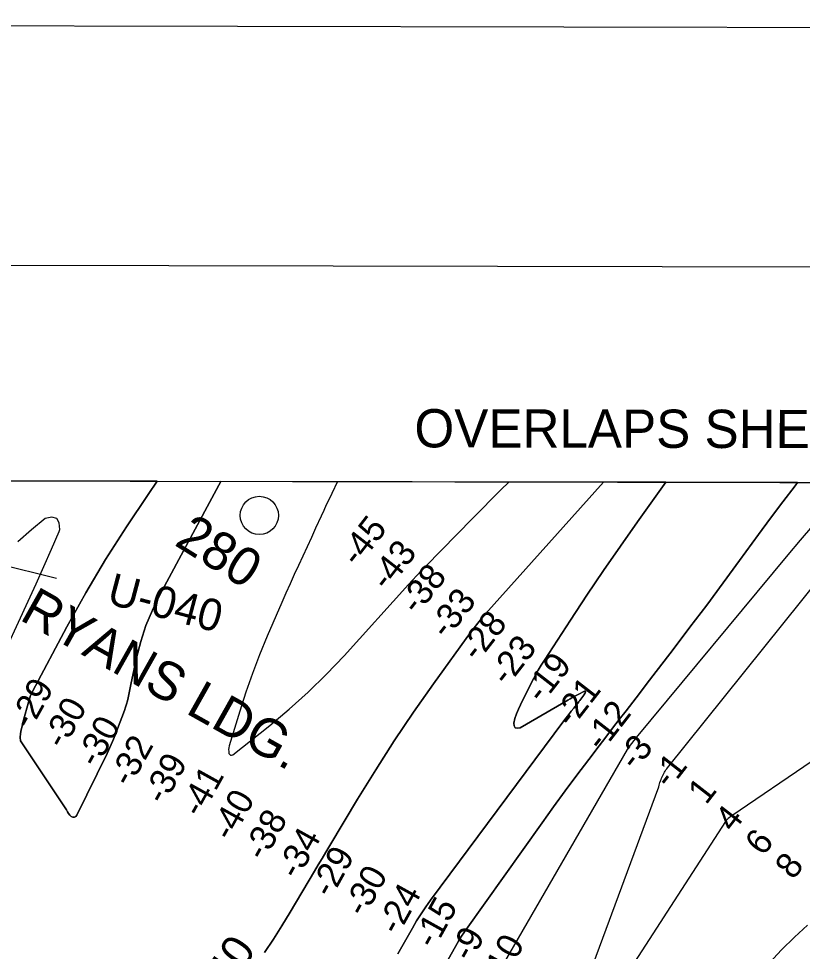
# Model space of a CAD drawing. Extents: x 3187622 to 3225504, y 800805 to 826213.
# Drawn here: x 3197916 to 3199963, y 823193 to 825630 of the extents above; entities that cross this region are included whole.
import ezdxf

# ---------------------------------------------------------------- set-up
doc = ezdxf.new("R2010")
doc.units = 0
for name, color, linetype in [('G-ANNO-NPLT', 7, 'Continuous'), ('V-ANNO-SYMB', 7, 'Continuous'), ('V-ANNO-TEXT', 7, 'Continuous'), ('V-GRID-FRAM', 7, 'Continuous'), ('V-RIVR-IDEN', 7, 'Continuous'), ('V-RIVR-MILE', 7, 'Continuous'), ('V-RIVR-RANG', 7, 'Continuous'), ('V-RIVR-RANG-IDEN', 7, 'Continuous'), ('V-TOPO-DPTH', 7, 'Continuous'), ('V-TOPO-GNAM-IDEN', 7, 'Continuous'), ('V-TOPO-MAJR', 7, 'Continuous'), ('V-TOPO-MINR', 7, 'Continuous'), ('V-TOPO-MINR-IDEN', 7, 'Continuous'), ('V-TOPO-WATR', 7, 'Continuous')]:
    doc.layers.add(name, color=color, linetype=linetype)

msp = doc.modelspace()

# ---------------------------------------------------------------- linework, layer by layer
at = {"layer": 'G-ANNO-NPLT'}
msp.add_lwpolyline([(3188205.3, 801463.1), (3224871.9, 801388.4), (3224921.1, 825555), (3188254.5, 825629.7)], close=True, dxfattribs=at)
at = {"layer": 'V-ANNO-SYMB'}
msp.add_lwpolyline([(3190956.7, 802082.5), (3224039.9, 802015.1), (3224086.5, 824931.7), (3191003.4, 824999), (3190956.7, 802082.5)], dxfattribs=at)
at = {"layer": 'V-GRID-FRAM'}
msp.add_lwpolyline([(3191838.8, 824434.1), (3223248.6, 824370.1), (3223219.5, 806183.5), (3191793.9, 806247.5), (3191838.8, 824434.1)], dxfattribs=at)
at = {"layer": 'V-RIVR-MILE'}
msp.add_circle((3198544.4, 824331.7), 50, dxfattribs=at)
at = {"layer": 'V-RIVR-RANG'}
msp.add_line((3197152.9, 824380.6), (3198014.9, 824167.5), dxfattribs=at)
at = {"layer": 'V-TOPO-DPTH'}
for points in [[(3198142.8, 824216.4), (3198197.3, 824302), (3198253.7, 824386.3), (3198277.8, 824421), (3197892.9, 824421.7)], [(3198443.9, 824420.6), (3198438.3, 824410.4), (3198284.2, 824124.2), (3198265, 824084.5), (3198248.1, 824043.9), (3198234.7, 824002.1), (3198223.8, 823959.4), (3198209, 823889.7), (3198207.2, 823881.2), (3198205.4, 823872.6), (3198203.6, 823864.1), (3198201.8, 823855.6), (3198199.8, 823847.2), (3198197.5, 823838.8), (3198194.9, 823830.5), (3198192.1, 823822.3), (3198174.1, 823774), (3198167.8, 823757.7), (3198161.1, 823741.5), (3198154, 823725.5), (3198146.5, 823709.6), (3198067.9, 823548.8), (3198064.8, 823545.5), (3198061.4, 823543.6), (3198057.5, 823543.6), (3198053.2, 823545), (3198049, 823548.7), (3198045.4, 823552.8), (3198042.8, 823557.6), (3198040.8, 823562.9), (3197920.6, 823743.1), (3197919.6, 823751.9), (3197920.8, 823761.8), (3197922.3, 823771.6), (3197924.4, 823781.4), (3197926.7, 823791.1), (3197942.8, 823849.8), (3197944.6, 823855.5), (3197946.6, 823861.2), (3197949, 823866.7), (3197951.7, 823872.1), (3198041.9, 824040.5), (3198091.4, 824129.1), (3198142.8, 824216.4)], [(3199444.2, 824418.6), (3198443.9, 824420.6), (3198438.3, 824410.4), (3198284.2, 824124.2), (3198265, 824084.5), (3198248.1, 824043.9), (3198234.7, 824002.1), (3198223.8, 823959.4), (3198209, 823889.7), (3198207.2, 823881.2), (3198205.4, 823872.6), (3198203.6, 823864.1), (3198201.8, 823855.6), (3198199.8, 823847.2), (3198197.5, 823838.8), (3198194.9, 823830.5), (3198192.1, 823822.3), (3198174.1, 823774), (3198167.8, 823757.7), (3198161.1, 823741.5), (3198154, 823725.5), (3198146.5, 823709.6), (3198067.9, 823548.8), (3198064.8, 823545.5), (3198061.4, 823543.6), (3198057.5, 823543.6), (3198053.2, 823545), (3198049, 823548.7), (3198045.4, 823552.8), (3198042.8, 823557.6), (3198040.8, 823562.9), (3197920.6, 823743.1), (3197919.6, 823751.9), (3197920.8, 823761.8), (3197922.3, 823771.6), (3197924.4, 823781.4), (3197926.7, 823791.1), (3197942.8, 823849.8), (3197944.6, 823855.5), (3197946.6, 823861.2), (3197949, 823866.7), (3197951.7, 823872.1), (3198041.9, 824040.5), (3198091.4, 824129.1), (3198142.8, 824216.4)], [(3198142.8, 824216.4), (3198197.3, 824302), (3198253.7, 824386.3), (3198277.8, 824421), (3198443.9, 824420.6)], [(3199606.9, 824418.3), (3199444.2, 824418.6), (3199135.5, 824074.5), (3199125.2, 824062.7), (3199115.2, 824050.7), (3199105.6, 824038.4), (3199096.2, 824025.8), (3198999.5, 823891.6), (3198947.7, 823817.8), (3198897.2, 823743.1), (3198848.6, 823667.2), (3198801.2, 823590.4), (3198728.4, 823469), (3198718.4, 823452.4), (3198708.5, 823435.7), (3198698.5, 823419), (3198688.6, 823402.3), (3198624.9, 823295.4), (3198603.2, 823259.8), (3198581.1, 823224.5), (3198558.1, 823189.7)], [(3198558.1, 823189.7), (3198581.1, 823224.5), (3198603.2, 823259.8), (3198624.9, 823295.4), (3198688.6, 823402.3), (3198698.5, 823419), (3198708.5, 823435.7), (3198718.4, 823452.4), (3198728.4, 823469), (3198801.2, 823590.4), (3198848.6, 823667.2), (3198897.2, 823743.1), (3198947.7, 823817.8), (3198999.5, 823891.6), (3199096.2, 824025.8), (3199105.6, 824038.4), (3199115.2, 824050.7), (3199125.2, 824062.7), (3199135.5, 824074.5), (3199444.2, 824418.6)], [(3199951, 824417.6), (3199606.9, 824418.3), (3199532.8, 824315.2), (3199487.9, 824251.7), (3199443.5, 824187.8), (3199400.1, 824123.3), (3199357.3, 824058.4), (3199289.3, 823953.8), (3199281.1, 823940.7), (3199273.2, 823927.5), (3199265.7, 823914), (3199258.6, 823900.3), (3199226.7, 823837.3), (3199221.3, 823825.5), (3199216.4, 823813.6), (3199212.5, 823801.3), (3199209.1, 823788.8), (3199210.4, 823781.9), (3199213.3, 823777.2), (3199218.7, 823775.8), (3199225.6, 823776.5), (3199350.4, 823849.1), (3199357, 823852.9), (3199363.7, 823856.6), (3199370.4, 823860.3), (3199377.2, 823863.8), (3199394.5, 823872.9), (3199395.7, 823873), (3199396.6, 823872.7), (3199396.9, 823871.8), (3199397, 823870.7), (3199395.9, 823868.4), (3199393.4, 823864.2), (3199392, 823862.1), (3199381.6, 823848.1), (3199380.3, 823846.4), (3199379, 823844.8), (3199376.4, 823841.4), (3199365.9, 823828.3), (3199359.4, 823820), (3199352.9, 823811.7), (3199346.6, 823803.3), (3199340.2, 823794.9), (3198992.1, 823327), (3198979.4, 823309.2), (3198967.1, 823291.1), (3198955.5, 823272.5), (3198944.3, 823253.6), (3198906.5, 823186.7)], [(3198906.5, 823186.7), (3198944.3, 823253.6), (3198955.5, 823272.5), (3198967.1, 823291.1), (3198979.4, 823309.2), (3198992.1, 823327), (3199340.2, 823794.9), (3199346.6, 823803.3), (3199352.9, 823811.7), (3199359.4, 823820), (3199365.9, 823828.3), (3199376.4, 823841.4), (3199379, 823844.8), (3199380.3, 823846.4), (3199381.6, 823848.1), (3199392, 823862.1), (3199393.4, 823864.2), (3199395.9, 823868.4), (3199397, 823870.7), (3199396.9, 823871.8), (3199396.6, 823872.7), (3199395.7, 823873), (3199394.5, 823872.9), (3199377.2, 823863.8), (3199370.4, 823860.3), (3199363.7, 823856.6), (3199357, 823852.9), (3199350.4, 823849.1), (3199225.6, 823776.5), (3199218.7, 823775.8), (3199213.3, 823777.2), (3199210.4, 823781.9), (3199209.1, 823788.8), (3199212.5, 823801.3), (3199216.4, 823813.6), (3199221.3, 823825.5), (3199226.7, 823837.3), (3199258.6, 823900.3), (3199265.7, 823914), (3199273.2, 823927.5), (3199281.1, 823940.7), (3199289.3, 823953.8), (3199357.3, 824058.4), (3199400.1, 824123.3), (3199443.5, 824187.8), (3199487.9, 824251.7), (3199532.8, 824315.2), (3199606.9, 824418.3)], [(3199951, 824417.6), (3199944.2, 824408.9), (3199912, 824366.9), (3199880.2, 824324.6), (3199848.8, 824282), (3199799.3, 824214.1), (3199756.5, 824155.6), (3199713.4, 824097.4), (3199669.8, 824039.6), (3199626, 823981.9), (3199573, 823912.5), (3199555.5, 823889.7), (3199537.9, 823866.8), (3199520.4, 823844), (3199502.8, 823821.2), (3199485.1, 823798.4), (3199467.6, 823775.6), (3199450.1, 823752.7), (3199432.6, 823729.9), (3199405.2, 823694.1), (3199374.3, 823653.1), (3199343.7, 823612), (3199313.4, 823570.5), (3199283.4, 823528.9), (3199085.1, 823250.3), (3199078.8, 823241.2), (3199072.8, 823232.1), (3199067, 823222.7), (3199061.5, 823213.2), (3198985.2, 823078)], [(3198985.2, 823078), (3199061.5, 823213.2), (3199067, 823222.7), (3199072.8, 823232.1), (3199078.8, 823241.2), (3199085.1, 823250.3), (3199283.4, 823528.9), (3199313.4, 823570.5), (3199343.7, 823612), (3199374.3, 823653.1), (3199405.2, 823694.1), (3199432.6, 823729.9), (3199450.1, 823752.7), (3199467.6, 823775.6), (3199485.1, 823798.4), (3199502.8, 823821.2), (3199520.4, 823844), (3199537.9, 823866.8), (3199555.5, 823889.7), (3199573, 823912.5), (3199626, 823981.9), (3199669.8, 824039.6), (3199713.4, 824097.4), (3199756.5, 824155.6), (3199799.3, 824214.1), (3199848.8, 824282), (3199880.2, 824324.6), (3199912, 824366.9), (3199944.2, 824408.9), (3199951, 824417.6)], [(3200243.4, 824417), (3199951, 824417.6)], [(3199368.5, 823029.8), (3199588.2, 823622.9), (3199589.2, 823626.7), (3199590.3, 823630.6), (3199591.4, 823634.4), (3199592.7, 823638.1), (3199594.1, 823641.8), (3199595.7, 823645.5), (3199597.4, 823649.1), (3199603.3, 823660.8), (3199605, 823663.9), (3199606.9, 823666.9), (3199608.9, 823669.8), (3199611, 823672.7), (3200011.8, 824171.2)], [(3199368.5, 823029.8), (3199588.2, 823622.9), (3199589.2, 823626.7), (3199590.3, 823630.6), (3199591.4, 823634.4), (3199592.7, 823638.1), (3199594.1, 823641.8), (3199595.7, 823645.5), (3199597.4, 823649.1), (3199603.3, 823660.8), (3199605, 823663.9), (3199606.9, 823666.9), (3199608.9, 823669.8), (3199611, 823672.7), (3200011.8, 824171.2)], [(3199977.2, 823261.1), (3199942.7, 823229.6), (3199909.3, 823197.1), (3199877.3, 823163.1)], [(3199977.2, 823261.1), (3199942.7, 823229.6), (3199909.3, 823197.1), (3199877.3, 823163.1)]]:
    msp.add_lwpolyline(points, dxfattribs=at)
at = {"layer": 'V-TOPO-MAJR'}
for points in [[(3198749.1, 824420), (3198733.8, 824389.3), (3198726.6, 824374.5), (3198719.5, 824359.7), (3198712.6, 824344.8), (3198705.8, 824329.9), (3198691.6, 824298.1), (3198680.6, 824273.8), (3198669.5, 824249.6), (3198658.3, 824225.4), (3198647.1, 824201.2), (3198635.8, 824177.1), (3198624.7, 824152.8), (3198613.9, 824128.5), (3198603.2, 824104.1), (3198565.1, 824016.1), (3198545.2, 823967.8), (3198526.4, 823919.1), (3198509.2, 823869.7), (3198493.2, 823820), (3198465.9, 823729.6), (3198464.8, 823724.7), (3198464.3, 823719.8), (3198464.4, 823714.8), (3198465.1, 823709.8), (3198467, 823707), (3198469.2, 823705.2), (3198472, 823705.1), (3198475.3, 823706.2), (3198571.7, 823782.9), (3198622.8, 823825.7), (3198672.5, 823870), (3198719.9, 823916.7), (3198765.8, 823964.9), (3198934.1, 824151), (3198945.1, 824162.9), (3198956.2, 824174.8), (3198967.4, 824186.6), (3198978.7, 824198.3), (3199102.3, 824324.6), (3199175.9, 824399), (3199196.1, 824419.1)], [(3197981.7, 824198.3), (3198001.6, 824244), (3198021.3, 824289.8), (3198023.3, 824294.7), (3198021.7, 824312.3), (3198015.6, 824324), (3198002.7, 824326.9), (3197985.2, 824324), (3197948.8, 824294.1), (3197913.5, 824263)], [(3197858.9, 823932.2), (3197940.5, 824107.5), (3197961.2, 824152.8), (3197981.7, 824198.3)]]:
    msp.add_lwpolyline(points, dxfattribs=at)
at = {"layer": 'V-TOPO-MINR'}
for points in [[(3198142.8, 824216.4), (3198091.4, 824129.1), (3198041.9, 824040.5), (3197951.7, 823872.1), (3197949, 823866.7), (3197946.6, 823861.2), (3197944.6, 823855.5), (3197942.8, 823849.8), (3197926.7, 823791.1), (3197924.4, 823781.4), (3197922.3, 823771.6), (3197920.8, 823761.8), (3197919.6, 823751.9), (3197920.6, 823743.1), (3198040.8, 823562.9), (3198042.8, 823557.6), (3198045.4, 823552.8), (3198049, 823548.7), (3198053.2, 823545), (3198057.5, 823543.6), (3198061.4, 823543.6), (3198064.8, 823545.5), (3198067.9, 823548.8), (3198146.5, 823709.6), (3198154, 823725.5), (3198161.1, 823741.5), (3198167.8, 823757.7), (3198174.1, 823774), (3198192.1, 823822.3), (3198194.9, 823830.5), (3198197.5, 823838.8), (3198199.8, 823847.2), (3198201.8, 823855.6), (3198203.6, 823864.1), (3198205.4, 823872.6), (3198207.2, 823881.2), (3198209, 823889.7), (3198223.8, 823959.4), (3198234.7, 824002.1), (3198248.1, 824043.9), (3198265, 824084.5), (3198284.2, 824124.2), (3198438.3, 824410.4), (3198443.9, 824420.6)], [(3198277.8, 824421), (3198253.7, 824386.3), (3198197.3, 824302), (3198142.8, 824216.4)], [(3198558.1, 823189.7), (3198581.1, 823224.5), (3198603.2, 823259.8), (3198624.9, 823295.4), (3198688.6, 823402.3), (3198698.5, 823419), (3198708.5, 823435.7), (3198718.4, 823452.4), (3198728.4, 823469), (3198801.2, 823590.4), (3198848.6, 823667.2), (3198897.2, 823743.1), (3198947.7, 823817.8), (3198999.5, 823891.6), (3199096.2, 824025.8), (3199105.6, 824038.4), (3199115.2, 824050.7), (3199125.2, 824062.7), (3199135.5, 824074.5), (3199444.2, 824418.6)], [(3198906.5, 823186.7), (3198944.3, 823253.6), (3198955.5, 823272.5), (3198967.1, 823291.1), (3198979.4, 823309.2), (3198992.1, 823327), (3199340.2, 823794.9), (3199346.6, 823803.3), (3199352.9, 823811.7), (3199359.4, 823820), (3199365.9, 823828.3), (3199376.4, 823841.4), (3199379, 823844.8), (3199380.3, 823846.4), (3199381.6, 823848.1), (3199392, 823862.1), (3199393.4, 823864.2), (3199395.9, 823868.4), (3199397, 823870.7), (3199396.9, 823871.8), (3199396.6, 823872.7), (3199395.7, 823873), (3199394.5, 823872.9), (3199377.2, 823863.8), (3199370.4, 823860.3), (3199363.7, 823856.6), (3199357, 823852.9), (3199350.4, 823849.1), (3199225.6, 823776.5), (3199218.7, 823775.8), (3199213.3, 823777.2), (3199210.4, 823781.9), (3199209.1, 823788.8), (3199212.5, 823801.3), (3199216.4, 823813.6), (3199221.3, 823825.5), (3199226.7, 823837.3), (3199258.6, 823900.3), (3199265.7, 823914), (3199273.2, 823927.5), (3199281.1, 823940.7), (3199289.3, 823953.8), (3199357.3, 824058.4), (3199400.1, 824123.3), (3199443.5, 824187.8), (3199487.9, 824251.7), (3199532.8, 824315.2), (3199606.9, 824418.3)], [(3198946.5, 822751.1), (3199506.3, 823720.4), (3199512.1, 823728.4), (3199518.1, 823736.2), (3199524.2, 823743.9), (3199530.4, 823751.6), (3199926.5, 824228.6), (3199958.6, 824266.8), (3199990.9, 824304.7), (3200023.6, 824342.3), (3200056.6, 824379.7), (3200090.1, 824417.3)], [(3198985.2, 823078), (3199061.5, 823213.2), (3199067, 823222.7), (3199072.8, 823232.1), (3199078.8, 823241.2), (3199085.1, 823250.3), (3199283.4, 823528.9), (3199313.4, 823570.5), (3199343.7, 823612), (3199374.3, 823653.1), (3199405.2, 823694.1), (3199432.6, 823729.9), (3199450.1, 823752.7), (3199467.6, 823775.6), (3199485.1, 823798.4), (3199502.8, 823821.2), (3199520.4, 823844), (3199537.9, 823866.8), (3199555.5, 823889.7), (3199573, 823912.5), (3199626, 823981.9), (3199669.8, 824039.6), (3199713.4, 824097.4), (3199756.5, 824155.6), (3199799.3, 824214.1), (3199848.8, 824282), (3199880.2, 824324.6), (3199912, 824366.9), (3199944.2, 824408.9), (3199951, 824417.6)], [(3199368.5, 823029.8), (3199588.2, 823622.9), (3199589.2, 823626.7), (3199590.3, 823630.6), (3199591.4, 823634.4), (3199592.7, 823638.1), (3199594.1, 823641.8), (3199595.7, 823645.5), (3199597.4, 823649.1), (3199603.3, 823660.8), (3199605, 823663.9), (3199606.9, 823666.9), (3199608.9, 823669.8), (3199611, 823672.7), (3200011.8, 824171.2)], [(3199439.6, 823030.9), (3199763.6, 823531.9), (3199766.3, 823536.1), (3199768.7, 823539.5), (3199769.5, 823540.4), (3199772.6, 823543.3), (3199775.4, 823545.5), (3199777.3, 823546.8), (3199778.3, 823547.5), (3199779.2, 823548.2), (3199988.9, 823691)]]:
    msp.add_lwpolyline(points, dxfattribs=at)
at = {"layer": 'V-TOPO-WATR'}
msp.add_lwpolyline([(3199877.3, 823163.1), (3199909.3, 823197.1), (3199942.7, 823229.6), (3199977.2, 823261.1)], dxfattribs=at)

# ---------------------------------------------------------------- texts
at = {"layer": 'V-ANNO-TEXT'}
msp.add_text('OVERLAPS SHEET 14', height=100, rotation=359.8833, dxfattribs=at).set_placement((3198949.6, 824509.6))
at = {"layer": 'V-RIVR-IDEN'}
msp.add_text('280', height=100, rotation=327.9564, dxfattribs=at).set_placement((3198319.6, 824255.8))
at = {"layer": 'V-RIVR-RANG'}
for s, rotation, p in [('-45', 52.1612, (3198801.4, 824194.5)), ('-43', 52.1612, (3198879.2, 824131.7)), ('-38', 52.1612, (3198957.4, 824069.3)), ('-33', 52.1612, (3199034.6, 824005.7)), ('-28', 52.1612, (3199115.3, 823946.6)), ('-23', 52.1612, (3199192.6, 823883)), ('-19', 52.1612, (3199283.8, 823837.5)), ('-29', 60.9441, (3197946.5, 823768.5)), ('-21', 52.1612, (3199360.7, 823773.5)), ('-30', 60.9441, (3198033, 823718.4)), ('-12', 52.1612, (3199439.7, 823712.1)), ('-30', 60.9441, (3198120.3, 823669.6)), ('-32', 60.9441, (3198206.7, 823619.2)), ('-3', 52.1612, (3199527.6, 823662.3)), ('-39', 60.9441, (3198295.4, 823572.9)), ('-1', 52.1612, (3199616.9, 823614.3)), ('-41', 60.9441, (3198391.2, 823539.4)), ('1', 52.1612, (3199711.9, 823573.6)), ('-40', 60.9441, (3198471.3, 823477.7)), ('-38', 60.9441, (3198556.9, 823425.9)), ('4', 52.1612, (3199782.3, 823501.2)), ('-34', 60.9441, (3198644.6, 823377.8)), ('6', 52.1612, (3199861, 823439.4)), ('-29', 60.9441, (3198732.2, 823329.5)), ('8', 52.1612, (3199939.5, 823377.5)), ('-30', 60.9441, (3198818.7, 823279.3)), ('-24', 60.9441, (3198906.8, 823231.9)), ('-15', 60.9441, (3199001.4, 823196.3)), ('-9', 60.9441, (3199097, 823162.5)), ('-10', 60.9441, (3199176.3, 823099.4))]:
    msp.add_text(s, height=67, rotation=rotation, dxfattribs=at).set_placement(p)
at = {"layer": 'V-RIVR-RANG-IDEN'}
msp.add_text('U-040', height=83, rotation=345.2371, dxfattribs=at).set_placement((3198142.7, 824102.2))
at = {"layer": 'V-TOPO-GNAM-IDEN'}
msp.add_text('RYANS LDG.', height=100, rotation=330.6525, dxfattribs=at).set_placement((3197915, 824060.7))
at = {"layer": 'V-TOPO-MINR-IDEN'}
msp.add_text('-40', height=83, rotation=55.8337, dxfattribs=at).set_placement((3198447.8, 823064))

doc.saveas('drawing.dxf')
